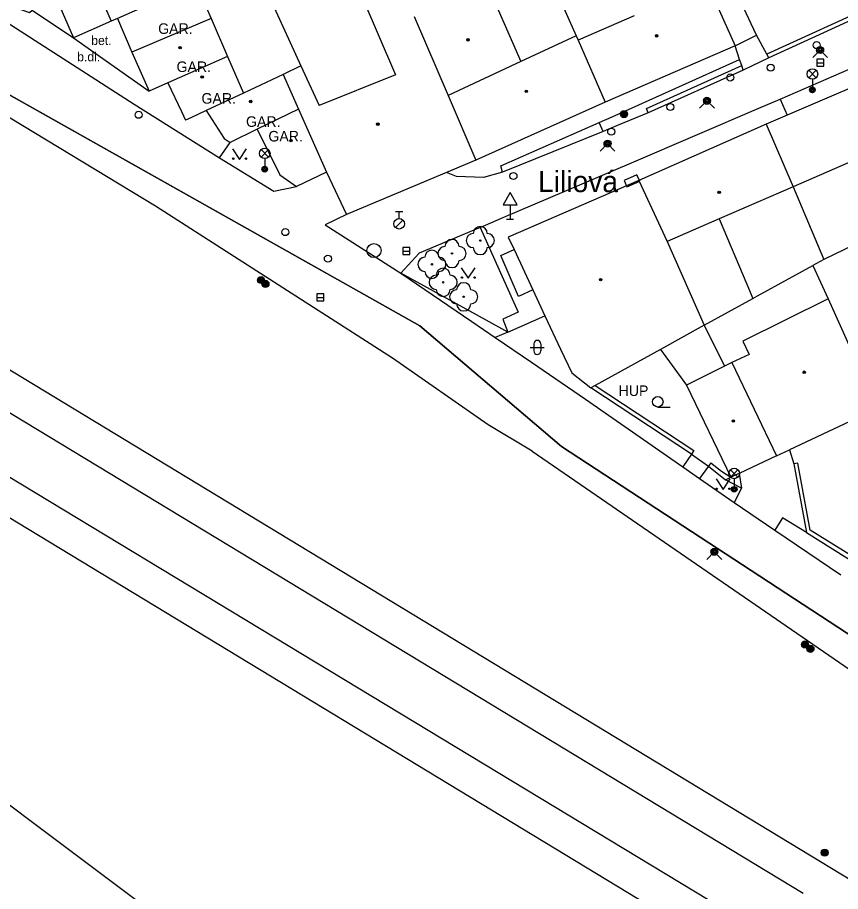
# Model space of a CAD drawing. Extents: x -598233 to -596890, y -1157848 to -1156431.
# Drawn here: x -597364.6 to -597306.1, y -1157582.9 to -1157520.7 of the extents above; entities that cross this region are included whole.
import ezdxf

# ---------------------------------------------------------------- set-up
doc = ezdxf.new("R2010")
doc.units = 0
for name, color, linetype in [('Level 1', 7, 'Continuous'), ('Level 10', 7, 'Continuous'), ('Level 11', 7, 'Continuous'), ('Level 13', 7, 'Continuous'), ('Level 22', 7, 'Continuous'), ('Level 24', 7, 'Continuous'), ('Level 25', 7, 'Continuous'), ('Level 27', 7, 'Continuous'), ('Level 28', 7, 'Continuous'), ('Level 31', 7, 'Continuous'), ('Level 33', 7, 'Continuous'), ('Level 34', 7, 'Continuous'), ('Level 36', 7, 'Continuous'), ('Level 39', 7, 'Continuous'), ('Level 40', 7, 'Continuous'), ('Level 41', 7, 'Continuous'), ('Level 49', 7, 'Continuous'), ('Level 5', 7, 'Continuous'), ('Level 7', 7, 'Continuous'), ('Level 8', 7, 'Continuous'), ('Vrstva 54', 7, 'Continuous'), ('Vrstva 60', 7, 'Continuous')]:
    doc.layers.add(name, color=color, linetype=linetype)

msp = doc.modelspace()

# ---------------------------------------------------------------- linework, layer by layer
at = {"layer": 'Level 1'}
msp.add_lwpolyline([(-597502.5, -1157453.93), (-597467.58, -1157472.78), (-597426.75, -1157494.36), (-597424.47, -1157501.56), (-597423.3, -1157502.37), (-597417.06, -1157506.7), (-597411.67, -1157510.44), (-597409.97, -1157511.62), (-597401.88, -1157508.83), (-597373.87, -1157526.16), (-597366.75, -1157525.36), (-597335.98, -1157542.67), (-597325.9, -1157551.23), (-597302.56, -1157566.5), (-597285.2, -1157579.74), (-597269.3, -1157592.83), (-597259.47, -1157596.07), (-597250.34, -1157598.3)], dxfattribs=at)
msp.add_lwpolyline([(-597502.5, -1157453.93), (-597467.58, -1157472.78), (-597426.75, -1157494.36), (-597424.47, -1157501.56), (-597423.3, -1157502.37), (-597417.06, -1157506.7), (-597411.67, -1157510.44), (-597409.97, -1157511.62), (-597401.88, -1157508.83), (-597373.87, -1157526.16), (-597366.75, -1157525.36), (-597335.98, -1157542.67), (-597325.9, -1157551.23), (-597302.56, -1157566.5), (-597285.2, -1157579.74), (-597269.3, -1157592.83), (-597259.47, -1157596.07), (-597250.34, -1157598.3)], dxfattribs=at)
at = {"layer": 'Level 10'}
for points in [[(-597365.73, -1157519.71), (-597366.09, -1157520.62), (-597356.29, -1157526.9), (-597350.23, -1157530.7199)], [(-597310.35, -1157526.55), (-597302.7199, -1157523.24), (-597302.34, -1157523.07)], [(-597311.15, -1157523.61), (-597312.98, -1157524.49)], [(-597328, -1157551.58), (-597331.11, -1157549.69), (-597337.93, -1157544.95), (-597354.79, -1157534.15), (-597366.82, -1157526.88), (-597372.22, -1157524.57)], [(-597328, -1157551.58), (-597331.11, -1157549.69), (-597337.93, -1157544.95), (-597354.79, -1157534.15), (-597366.82, -1157526.88), (-597372.22, -1157524.57)], [(-597312.98, -1157524.49), (-597319.73, -1157527.53)], [(-597331.69, -1157535.68), (-597330.1599, -1157535.02), (-597320.93, -1157531.08), (-597311.87, -1157527.2), (-597310.35, -1157526.55)], [(-597319.73, -1157527.53), (-597321.99, -1157528.45), (-597322.94, -1157528.84)], [(-597322.94, -1157528.84), (-597330.11, -1157531.74)], [(-597350.23, -1157530.7199), (-597346.36, -1157533.08), (-597344.74, -1157532.75)], [(-597330.11, -1157531.74), (-597331.44, -1157532.12), (-597333.38, -1157532.04), (-597334.09, -1157531.76)], [(-597331.69, -1157535.68), (-597336.03, -1157537.5), (-597337.34, -1157538.9099)], [(-597337.34, -1157538.91), (-597332.28, -1157542.36), (-597330.61, -1157543.5), (-597328.04, -1157545.25), (-597324.19, -1157547.87), (-597317.28, -1157552.68)], [(-597317.28, -1157552.68), (-597316.08, -1157553.52)], [(-597316.08, -1157553.52), (-597313.62, -1157555.23)], [(-597313.62, -1157555.23), (-597310.74, -1157557.19)], [(-597310.74, -1157557.19), (-597306.03, -1157560.36)]]:
    msp.add_lwpolyline(points, dxfattribs=at)
at = {"layer": 'Level 11'}
for points in [[(-597348.75, -1157514.73), (-597344.45, -1157524.18)], [(-597312.03, -1157522), (-597314.99, -1157515.67)], [(-597365.73, -1157519.71), (-597363.74, -1157520.39), (-597363.54, -1157520.23), (-597360.61, -1157522.18)], [(-597360.61, -1157522.18), (-597355.24, -1157525.99)], [(-597313.24, -1157523.7199), (-597313.56, -1157522.77)], [(-597322.31, -1157527.81), (-597313.24, -1157523.7199)], [(-597319.73, -1157527.53), (-597319.87, -1157527.21), (-597313.09, -1157524.1599)], [(-597313.09, -1157524.1599), (-597313.24, -1157523.7199)], [(-597312.98, -1157524.49), (-597313.09, -1157524.1599)], [(-597058.24, -1157731.86), (-597398.31, -1157525.73)], [(-597310.35, -1157526.55), (-597309.85, -1157527.68)], [(-597323.2199, -1157528.21), (-597322.31, -1157527.81)], [(-597330.11, -1157531.74), (-597330.23, -1157531.3), (-597323.2199, -1157528.21)], [(-597322.94, -1157528.84), (-597323.2199, -1157528.21)], [(-597350.23, -1157530.7199), (-597349.46, -1157529.63)], [(-597408.72, -1157529.92), (-597062.36, -1157739.78)], [(-597309.44, -1157532.79), (-597307.25, -1157537.95)], [(-597341.19, -1157534.75), (-597342.7199, -1157535.48), (-597337.34, -1157538.9099)], [(-597314.69, -1157535.06), (-597312.73, -1157539.7), (-597312.29, -1157540.72)], [(-597331.69, -1157535.68), (-597331.17, -1157536.83), (-597328.98, -1157541.7), (-597330.08, -1157542.2), (-597329.71, -1157543.12)], [(-597327.94, -1157540.1), (-597328.96, -1157540.57), (-597330.23, -1157537.67), (-597329.28, -1157537.23)], [(-597315.75, -1157542.62), (-597312.29, -1157540.72), (-597311.96, -1157540.54), (-597308.02, -1157538.38)], [(-597329.71, -1157543.12), (-597331.2589, -1157542.2652), (-597337.34, -1157538.9099)], [(-597329.71, -1157543.12), (-597327.08, -1157541.94)], [(-597315.75, -1157542.62), (-597314.32, -1157545.53)], [(-597329.71, -1157543.12), (-597330.61, -1157543.5)], [(-597318.86, -1157544.34), (-597317.01, -1157546.88)], [(-597328, -1157551.58), (-597304.62, -1157567.64), (-597298.66, -1157571.99)], [(-597316.6599, -1157551.78), (-597317.28, -1157552.68)], [(-597315.46, -1157552.63), (-597316.08, -1157553.52)], [(-597313.28, -1157553.1599), (-597313.1, -1157554.19)], [(-597313.1, -1157554.19), (-597314.24, -1157553.61)], [(-597313.1, -1157554.19), (-597313.62, -1157555.23)], [(-597308.49, -1157557.36), (-597310.19, -1157556.31), (-597310.74, -1157557.19)]]:
    msp.add_lwpolyline(points, dxfattribs=at)
at = {"layer": 'Level 13'}
for points in [[(-597398.11, -1157528.89), (-597308.71, -1157582.98)], [(-597401.15, -1157531.6599), (-597310.5, -1157586.45)]]:
    msp.add_lwpolyline(points, dxfattribs=at)
at = {"layer": 'Level 22'}
for centre in [(-597331.68, -1157536.6), (-597333.69, -1157537.52), (-597335.12, -1157538.29), (-597334.32, -1157539.57), (-597332.86, -1157540.6)]:
    msp.add_circle(centre, 0.05, dxfattribs=at)
for centre, start, end in [((-597331.68, -1157536.1), 0, 180), ((-597333.69, -1157537.02), 0, 180), ((-597332.18, -1157536.6), 90, 270), ((-597331.18, -1157536.6), 270, 90), ((-597334.19, -1157537.52), 90, 270), ((-597333.19, -1157537.52), 270, 90), ((-597331.68, -1157537.1), 180, 0), ((-597335.62, -1157538.29), 90, 270), ((-597335.12, -1157537.79), 0, 180), ((-597334.62, -1157538.29), 270, 90), ((-597333.69, -1157538.02), 180, 0), ((-597335.12, -1157538.79), 180, 0), ((-597334.82, -1157539.57), 90, 270), ((-597334.32, -1157539.07), 0, 180), ((-597333.82, -1157539.57), 270, 90), ((-597332.86, -1157540.1), 0, 180), ((-597334.32, -1157540.07), 180, 0), ((-597333.36, -1157540.6), 90, 270), ((-597332.36, -1157540.6), 270, 90), ((-597332.86, -1157541.1), 180, 0)]:
    msp.add_arc(centre, 0.5, start, end, dxfattribs=at)
at = {"layer": 'Level 24'}
msp.add_lwpolyline([(-597321.2578, -1157532.7795), (-597320.3417, -1157532.3785), (-597320.5422, -1157531.9205), (-597321.4583, -1157532.3215)], close=True, dxfattribs=at)
at = {"layer": 'Level 25'}
for centre, radius in [((-597321.46, -1157527.62), 0.25), ((-597321.46, -1157527.62), 0.2), ((-597321.46, -1157527.62), 0.15), ((-597321.46, -1157527.62), 0.1), ((-597321.46, -1157527.62), 0.05), ((-597347.27, -1157539.4099), 0.25), ((-597347.27, -1157539.4099), 0.2), ((-597347.27, -1157539.4099), 0.15), ((-597347.27, -1157539.4099), 0.1), ((-597347.27, -1157539.4099), 0.05), ((-597346.96, -1157539.68), 0.25), ((-597346.96, -1157539.68), 0.2), ((-597346.96, -1157539.68), 0.15), ((-597346.96, -1157539.68), 0.1), ((-597346.96, -1157539.68), 0.05), ((-597308.59, -1157565.31), 0.25), ((-597308.59, -1157565.31), 0.2), ((-597308.59, -1157565.31), 0.15), ((-597308.59, -1157565.31), 0.1), ((-597308.59, -1157565.31), 0.05), ((-597308.2, -1157565.62), 0.25), ((-597308.2, -1157565.62), 0.2), ((-597308.2, -1157565.62), 0.15), ((-597308.2, -1157565.62), 0.1), ((-597308.2, -1157565.62), 0.05), ((-597307.19, -1157580.11), 0.25), ((-597307.19, -1157580.11), 0.2), ((-597307.19, -1157580.11), 0.15), ((-597307.19, -1157580.11), 0.1), ((-597307.19, -1157580.11), 0.05)]:
    msp.add_circle(centre, radius, dxfattribs=at)
at = {"layer": 'Level 27'}
for p, q in [((-597307.74, -1157523.96), (-597307.24, -1157523.96)), ((-597337.18, -1157537.35), (-597336.68, -1157537.35)), ((-597343.3, -1157540.64), (-597342.8, -1157540.64))]:
    msp.add_line(p, q, dxfattribs=at)
for points in [[(-597307.74, -1157524.21), (-597307.24, -1157524.21), (-597307.24, -1157523.71), (-597307.74, -1157523.71)], [(-597337.18, -1157537.6), (-597336.68, -1157537.6), (-597336.68, -1157537.1), (-597337.18, -1157537.1)], [(-597343.3, -1157540.89), (-597342.8, -1157540.89), (-597342.8, -1157540.39), (-597343.3, -1157540.39)]]:
    msp.add_lwpolyline(points, close=True, dxfattribs=at)
msp.add_circle((-597339.24, -1157537.31), 0.5, dxfattribs=at)
at = {"layer": 'Level 28'}
for p, q in [((-597337.7, -1157534.5349), (-597337.2, -1157534.5349)), ((-597337.45, -1157535.0349), (-597337.45, -1157534.5349)), ((-597337.708, -1157535.6819), (-597337.178, -1157535.1519))]:
    msp.add_line(p, q, dxfattribs=at)
for centre, radius in [((-597307.76, -1157522.71), 0.25), ((-597311.03, -1157524.31), 0.25), ((-597313.9, -1157525.01), 0.25), ((-597318.1599, -1157527.11), 0.25), ((-597355.98, -1157527.6599), 0.25), ((-597322.37, -1157528.86), 0.25), ((-597329.32, -1157532.01), 0.25), ((-597337.45, -1157535.4099), 0.375), ((-597345.55, -1157536), 0.25), ((-597342.52, -1157537.89), 0.25)]:
    msp.add_circle(centre, radius, dxfattribs=at)
at = {"layer": 'Level 31'}
for points in [[(-597308.04, -1157523.59), (-597307.51, -1157523.06), (-597306.98, -1157523.59)], [(-597316.09, -1157527.2), (-597315.56, -1157526.67), (-597315.03, -1157527.2)], [(-597323.16, -1157530.24), (-597322.63, -1157529.71), (-597322.1, -1157530.24)], [(-597315.57, -1157559.26), (-597315.04, -1157558.73), (-597314.51, -1157559.26)]]:
    msp.add_lwpolyline(points, dxfattribs=at)
for centre, radius in [((-597307.51, -1157523.06), 0.25), ((-597307.51, -1157523.06), 0.18), ((-597307.51, -1157523.06), 0.11), ((-597315.56, -1157526.67), 0.25), ((-597315.56, -1157526.67), 0.18), ((-597315.56, -1157526.67), 0.11), ((-597322.63, -1157529.71), 0.25), ((-597322.63, -1157529.71), 0.18), ((-597322.63, -1157529.71), 0.11), ((-597315.04, -1157558.73), 0.25), ((-597315.04, -1157558.73), 0.18), ((-597315.04, -1157558.73), 0.11)]:
    msp.add_circle(centre, radius, dxfattribs=at)
at = {"layer": 'Level 33'}
for p, q in [((-597308.325, -1157525.03), (-597307.795, -1157524.5)), ((-597308.325, -1157524.5), (-597307.795, -1157525.03)), ((-597308.06, -1157525.14), (-597308.06, -1157525.89)), ((-597347.275, -1157530.67), (-597346.745, -1157530.14)), ((-597347.275, -1157530.14), (-597346.745, -1157530.67)), ((-597347.01, -1157530.78), (-597347.01, -1157531.53)), ((-597313.885, -1157553.42), (-597313.355, -1157552.89)), ((-597313.885, -1157552.89), (-597313.355, -1157553.42)), ((-597313.62, -1157553.53), (-597313.62, -1157554.28))]:
    msp.add_line(p, q, dxfattribs=at)
for centre, radius in [((-597308.06, -1157524.765), 0.375), ((-597308.06, -1157525.89), 0.2), ((-597308.06, -1157525.89), 0.1445), ((-597308.06, -1157525.89), 0.0876), ((-597347.01, -1157530.405), 0.375), ((-597347.01, -1157531.53), 0.2), ((-597347.01, -1157531.53), 0.1445), ((-597347.01, -1157531.53), 0.0876), ((-597313.62, -1157553.155), 0.375), ((-597313.62, -1157554.28), 0.2), ((-597313.62, -1157554.28), 0.1445), ((-597313.62, -1157554.28), 0.0876)]:
    msp.add_circle(centre, radius, dxfattribs=at)
at = {"layer": 'Level 34'}
for p, q in [((-597329.56, -1157534.052), (-597329.56, -1157535.07)), ((-597329.81, -1157535.07), (-597329.31, -1157535.07))]:
    msp.add_line(p, q, dxfattribs=at)
msp.add_lwpolyline([(-597330.06, -1157534.052), (-597329.06, -1157534.052), (-597329.56, -1157533.186)], close=True, dxfattribs=at)
at = {"layer": 'Level 36'}
for p, q in [((-597327.876, -1157543.946), (-597327.876, -1157544.446)), ((-597327.376, -1157543.946), (-597327.376, -1157544.446)), ((-597328.126, -1157544.196), (-597327.126, -1157544.196)), ((-597319.06, -1157548.435), (-597318.185, -1157548.435))]:
    msp.add_line(p, q, dxfattribs=at)
for points in [[(-597349.3, -1157530.08), (-597348.8, -1157530.83), (-597348.3, -1157530.08)], [(-597333.04, -1157538.53), (-597332.54, -1157539.28), (-597332.04, -1157538.53)], [(-597314.9099, -1157553.54), (-597314.4099, -1157554.29), (-597313.9099, -1157553.54)]]:
    msp.add_lwpolyline(points, dxfattribs=at)
for centre, radius in [((-597349.2502, -1157530.7798), 0.05), ((-597348.3508, -1157530.7798), 0.05), ((-597332.9902, -1157539.2298), 0.05), ((-597332.0908, -1157539.2298), 0.05), ((-597319.0601, -1157548.0599), 0.375), ((-597314.8601, -1157554.2398), 0.05), ((-597313.9607, -1157554.2398), 0.05)]:
    msp.add_circle(centre, radius, dxfattribs=at)
for centre, start, end in [((-597327.6257, -1157543.9463), 0, 180), ((-597327.6257, -1157544.4463), 180, 0)]:
    msp.add_arc(centre, 0.25, start, end, dxfattribs=at)
at = {"layer": 'Level 39'}
for centre, radius in [((-597332.55, -1157522.33), 0.09), ((-597332.55, -1157522.33), 0.0398), ((-597319.14, -1157522.05), 0.09), ((-597319.14, -1157522.05), 0.0398), ((-597353.03, -1157522.89), 0.09), ((-597353.03, -1157522.89), 0.0398), ((-597351.46, -1157524.98), 0.09), ((-597351.46, -1157524.98), 0.0398), ((-597328.4099, -1157525.99), 0.09), ((-597328.4099, -1157525.99), 0.0398), ((-597348.01, -1157526.7199), 0.09), ((-597348.01, -1157526.7199), 0.0398), ((-597338.9699, -1157528.33), 0.09), ((-597338.9699, -1157528.33), 0.0398), ((-597345.14, -1157529.5), 0.09), ((-597345.14, -1157529.5), 0.0398), ((-597314.69, -1157533.17), 0.09), ((-597314.69, -1157533.17), 0.0398), ((-597323.12, -1157539.38), 0.09), ((-597323.12, -1157539.38), 0.0398), ((-597308.64, -1157545.96), 0.09), ((-597308.64, -1157545.96), 0.0398), ((-597313.68, -1157549.43), 0.09), ((-597313.68, -1157549.43), 0.0398)]:
    msp.add_circle(centre, radius, dxfattribs=at)
at = {"layer": 'Level 5'}
for points in [[(-597360.36, -1157515.44), (-597357.93, -1157521.01)], [(-597363.03, -1157516.63), (-597360.61, -1157522.18)], [(-597327.2, -1157516.76), (-597324.85, -1157522.05)], [(-597351.88, -1157518.37), (-597350.82, -1157520.82)], [(-597331.17, -1157518.45), (-597328.79, -1157523.88)], [(-597315.53, -1157518.35), (-597313.56, -1157522.77)], [(-597354.74, -1157519.62), (-597357.49, -1157520.82)], [(-597340.1, -1157519.24), (-597337.71, -1157524.82)], [(-597357.93, -1157521.01), (-597360.61, -1157522.18)], [(-597357.49, -1157520.82), (-597357.93, -1157521.01)], [(-597357.49, -1157520.82), (-597356.45, -1157523.21)], [(-597350.82, -1157520.82), (-597356.45, -1157523.21)], [(-597350.82, -1157520.82), (-597349.65, -1157523.52)], [(-597336.39, -1157520.67), (-597333.9699, -1157526.29)], [(-597320.73, -1157520.62), (-597324.71, -1157522.35)], [(-597324.85, -1157522.05), (-597328.79, -1157523.88)], [(-597324.85, -1157522.05), (-597324.71, -1157522.35)], [(-597324.71, -1157522.35), (-597322.79, -1157526.76)], [(-597313.56, -1157522.77), (-597322.79, -1157526.76)], [(-597356.45, -1157523.21), (-597355.24, -1157525.99)], [(-597349.65, -1157523.52), (-597353.9099, -1157525.4)], [(-597349.65, -1157523.52), (-597348.53, -1157526.12)], [(-597344.45, -1157524.18), (-597345.71, -1157524.79)], [(-597344.45, -1157524.18), (-597343.13, -1157526.99)], [(-597328.79, -1157523.88), (-597333.9699, -1157526.29)], [(-597345.71, -1157524.79), (-597348.53, -1157526.12)], [(-597345.71, -1157524.79), (-597344.62, -1157527.27)], [(-597302.1, -1157524.38), (-597309.85, -1157527.68)], [(-597353.9099, -1157525.4), (-597355.24, -1157525.99)], [(-597353.9099, -1157525.4), (-597352.94, -1157527.42), (-597352.64, -1157528.05)], [(-597337.71, -1157524.82), (-597343.13, -1157526.99)], [(-597348.53, -1157526.12), (-597351.17, -1157527.36)], [(-597333.9699, -1157526.29), (-597331.99, -1157530.88)], [(-597344.62, -1157527.27), (-597347.54, -1157528.69)], [(-597344.62, -1157527.27), (-597342.62, -1157531.75)], [(-597322.79, -1157526.76), (-597331.99, -1157530.88)], [(-597351.17, -1157527.36), (-597352.2587, -1157527.871), (-597352.64, -1157528.05)], [(-597351.17, -1157527.36), (-597349.89, -1157529.34)], [(-597309.85, -1157527.68), (-597311.36, -1157528.32)], [(-597311.36, -1157528.32), (-597320.4099, -1157532.34)], [(-597311.36, -1157528.32), (-597309.44, -1157532.79)], [(-597347.54, -1157528.69), (-597349.46, -1157529.63)], [(-597347.54, -1157528.69), (-597345.94, -1157531.92)], [(-597349.89, -1157529.34), (-597349.46, -1157529.63)], [(-597331.99, -1157530.88), (-597334.09, -1157531.76)], [(-597305.02, -1157530.87), (-597309.44, -1157532.79)], [(-597345.94, -1157531.92), (-597344.74, -1157532.75)], [(-597342.62, -1157531.75), (-597344.74, -1157532.75)], [(-597342.62, -1157531.75), (-597341.19, -1157534.75)], [(-597334.09, -1157531.76), (-597341.19, -1157534.75)], [(-597320.4099, -1157532.34), (-597329.69, -1157536.36)], [(-597320.4099, -1157532.34), (-597318.39, -1157536.6599)], [(-597309.44, -1157532.79), (-597314.69, -1157535.06), (-597318.39, -1157536.66)], [(-597302.83, -1157535.82), (-597307.25, -1157537.95)], [(-597329.69, -1157536.36), (-597329.28, -1157537.23)], [(-597318.39, -1157536.6599), (-597315.75, -1157542.62)], [(-597329.28, -1157537.23), (-597327.94, -1157540.1)], [(-597307.25, -1157537.95), (-597308.02, -1157538.38)], [(-597308.02, -1157538.38), (-597306.94, -1157540.75)], [(-597327.94, -1157540.1), (-597327.08, -1157541.94)], [(-597306.94, -1157540.75), (-597313, -1157543.75)], [(-597306.94, -1157540.75), (-597303.43, -1157548.53)], [(-597327.08, -1157541.94), (-597325.97, -1157544.32), (-597325.18, -1157546.01)], [(-597315.75, -1157542.62), (-597318.86, -1157544.34)], [(-597313, -1157543.75), (-597312.55, -1157544.69)], [(-597318.86, -1157544.34), (-597323.52, -1157546.9)], [(-597313.8, -1157545.28), (-597314.32, -1157545.53)], [(-597312.55, -1157544.69), (-597313.8, -1157545.28)], [(-597313.8, -1157545.28), (-597310.62, -1157551.9099)], [(-597314.32, -1157545.53), (-597317.01, -1157546.88)], [(-597325.18, -1157546.01), (-597323.82, -1157547.06)], [(-597323.52, -1157546.9), (-597323.82, -1157547.06)], [(-597317.01, -1157546.88), (-597313.86, -1157553.43)], [(-597303.43, -1157548.53), (-597309.69, -1157551.4699)], [(-597310.62, -1157551.9099), (-597309.69, -1157551.4699)], [(-597310.62, -1157551.9099), (-597313.28, -1157553.1599)], [(-597313.28, -1157553.1599), (-597313.86, -1157553.43)]]:
    msp.add_lwpolyline(points, dxfattribs=at)
at = {"layer": 'Level 7'}
for points in [[(-597303.5, -1157519.8), (-597311.29, -1157523.35)], [(-597303.38, -1157520.07), (-597311.15, -1157523.61)], [(-597311.29, -1157523.35), (-597312.03, -1157522)], [(-597311.15, -1157523.61), (-597311.29, -1157523.35)], [(-597316.6599, -1157551.78), (-597323.82, -1157547.06)], [(-597323.52, -1157546.9), (-597316.49, -1157551.53)], [(-597316.49, -1157551.53), (-597316.6599, -1157551.78)], [(-597315.28, -1157552.39), (-597315.46, -1157552.63)], [(-597315.46, -1157552.63), (-597314.24, -1157553.61)], [(-597315.28, -1157552.39), (-597314.53, -1157552.99)], [(-597309.1, -1157552.42), (-597309.39, -1157552.4699)], [(-597309.39, -1157552.4699), (-597308.49, -1157557.36)], [(-597304.67, -1157559.39), (-597308.2199, -1157557.18), (-597309.1, -1157552.42)], [(-597314.53, -1157552.99), (-597313.86, -1157553.43)], [(-597314.24, -1157553.61), (-597313.86, -1157553.43)], [(-597308.49, -1157557.36), (-597304.78, -1157559.68), (-597302.55, -1157560.06), (-597298.28, -1157558.85)], [(-597380.08, -1157565.54), (-597348.54, -1157589.17), (-597343.31, -1157592.43), (-597336.02, -1157596.93), (-597306.09, -1157615.82)]]:
    msp.add_lwpolyline(points, dxfattribs=at)
at = {"layer": 'Level 8'}
for points in [[(-597313.56, -1157522.77), (-597312.03, -1157522)], [(-597309.69, -1157551.4699), (-597309.39, -1157552.4699)], [(-597316.6599, -1157551.78), (-597315.46, -1157552.63)]]:
    msp.add_lwpolyline(points, dxfattribs=at)
at = {"layer": 'Vrstva 54'}
for p, q in [((-597366.75, -1157525.36), (-597335.98, -1157542.67)), ((-597335.98, -1157542.67), (-597325.9, -1157551.23)), ((-597325.9, -1157551.23), (-597302.56, -1157566.5))]:
    msp.add_line(p, q, dxfattribs=at)
at = {"layer": 'Vrstva 60'}
for points in [[(-597366.75, -1157525.36), (-597335.98, -1157542.67), (-597325.9, -1157551.23), (-597302.56, -1157566.5), (-597285.2, -1157579.74), (-597270.24, -1157592.06), (-597269.3, -1157592.83), (-597259.47, -1157596.07), (-597250.85, -1157598.17), (-597245.81, -1157601.01), (-597239.94, -1157604.31), (-597223.03, -1157616.87), (-597206.27, -1157628.35), (-597179.87, -1157644.26)], [(-597179.87, -1157644.26), (-597206.27, -1157628.35), (-597223.03, -1157616.87), (-597239.94, -1157604.31), (-597245.81, -1157601.01), (-597250.85, -1157598.17), (-597259.47, -1157596.07), (-597269.3, -1157592.83), (-597270.24, -1157592.06), (-597285.2, -1157579.74), (-597302.56, -1157566.5), (-597325.9, -1157551.23), (-597335.98, -1157542.67), (-597366.75, -1157525.36)]]:
    msp.add_lwpolyline(points, dxfattribs=at)

# ---------------------------------------------------------------- texts
at = {"layer": 'Level 40'}
for s, p in [('bet.', (-597359.35, -1157522.7)), ('b.dl.', (-597360.35, -1157523.86))]:
    msp.add_text(s, height=0.65, dxfattribs=at).set_placement(p)
at = {"layer": 'Level 41'}
for s, p in [('GAR.', (-597354.59, -1157521.9099)), ('GAR.', (-597353.28, -1157524.62)), ('GAR.', (-597351.51, -1157526.87)), ('GAR.', (-597348.34, -1157528.52)), ('GAR.', (-597346.75, -1157529.56)), ('HUP', (-597321.84, -1157547.65))]:
    msp.add_text(s, height=0.75, dxfattribs=at).set_placement(p)
at = {"layer": 'Level 49'}
msp.add_text('Liliová', height=1.5, dxfattribs=at).set_placement((-597327.57, -1157533.1599))

doc.saveas('drawing.dxf')
